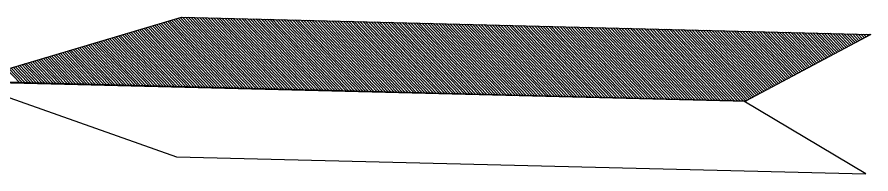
# Model space of a CAD drawing. Extents: x 2363427 to 2368559, y 6957299 to 6980140.
# Drawn here: x 2365359.5 to 2365402.25, y 6957881.48 to 6957889.32 of the extents above; entities that cross this region are included whole.
import ezdxf

# ---------------------------------------------------------------- set-up
doc = ezdxf.new("R2010")
doc.units = 0
doc.header["$LTSCALE"] = 5.6
doc.layers.add('1', color=7, linetype='Continuous', lineweight=13)

msp = doc.modelspace()

# ---------------------------------------------------------------- linework, layer by layer
at = {"layer": '1', "lineweight": 25}
for p, q in [((2365369.351, 6957885.796), (2365366.382, 6957888.918)), ((2365369.493, 6957885.792), (2365366.489, 6957888.95)), ((2365369.633, 6957885.788), (2365366.597, 6957888.982)), ((2365369.774, 6957885.785), (2365366.704, 6957889.013)), ((2365369.916, 6957885.782), (2365366.811, 6957889.044)), ((2365370.056, 6957885.779), (2365366.917, 6957889.077)), ((2365370.197, 6957885.774), (2365367.026, 6957889.109)), ((2365370.338, 6957885.77), (2365367.133, 6957889.14)), ((2365370.479, 6957885.768), (2365367.24, 6957889.171)), ((2365370.62, 6957885.763), (2365367.347, 6957889.203)), ((2365370.762, 6957885.76), (2365367.454, 6957889.235)), ((2365370.903, 6957885.757), (2365367.561, 6957889.268)), ((2365371.044, 6957885.753), (2365367.669, 6957889.3)), ((2365371.183, 6957885.749), (2365367.788, 6957889.319)), ((2365371.325, 6957885.746), (2365367.929, 6957889.316)), ((2365371.465, 6957885.742), (2365368.069, 6957889.312)), ((2365371.606, 6957885.739), (2365368.211, 6957889.308)), ((2365371.748, 6957885.734), (2365368.353, 6957889.305)), ((2365371.889, 6957885.732), (2365368.492, 6957889.301)), ((2365372.029, 6957885.728), (2365368.634, 6957889.297)), ((2365372.17, 6957885.724), (2365368.773, 6957889.294)), ((2365372.311, 6957885.721), (2365368.915, 6957889.291)), ((2365372.452, 6957885.717), (2365369.056, 6957889.288)), ((2365372.593, 6957885.714), (2365369.197, 6957889.284)), ((2365372.734, 6957885.71), (2365369.338, 6957889.281)), ((2365372.876, 6957885.706), (2365369.479, 6957889.276)), ((2365373.016, 6957885.703), (2365369.62, 6957889.272)), ((2365373.157, 6957885.699), (2365369.759, 6957889.27)), ((2365373.297, 6957885.695), (2365369.901, 6957889.267)), ((2365373.438, 6957885.692), (2365370.042, 6957889.264)), ((2365373.58, 6957885.688), (2365370.183, 6957889.259)), ((2365373.721, 6957885.685), (2365370.325, 6957889.257)), ((2365373.862, 6957885.682), (2365370.464, 6957889.253)), ((2365374.003, 6957885.677), (2365370.606, 6957889.248)), ((2365374.145, 6957885.674), (2365370.746, 6957889.246)), ((2365374.284, 6957885.67), (2365370.888, 6957889.242)), ((2365374.425, 6957885.666), (2365371.029, 6957889.239)), ((2365374.567, 6957885.664), (2365371.17, 6957889.235)), ((2365374.708, 6957885.659), (2365371.311, 6957889.231)), ((2365374.848, 6957885.656), (2365371.451, 6957889.227)), ((2365374.99, 6957885.652), (2365371.593, 6957889.224)), ((2365375.13, 6957885.648), (2365371.733, 6957889.22)), ((2365375.27, 6957885.645), (2365371.874, 6957889.218)), ((2365375.412, 6957885.642), (2365372.016, 6957889.213)), ((2365375.553, 6957885.638), (2365372.156, 6957889.209)), ((2365375.694, 6957885.635), (2365372.297, 6957889.207)), ((2365375.835, 6957885.63), (2365372.438, 6957889.202)), ((2365375.977, 6957885.628), (2365372.578, 6957889.198)), ((2365376.116, 6957885.624), (2365372.72, 6957889.196)), ((2365376.258, 6957885.62), (2365372.86, 6957889.193)), ((2365376.399, 6957885.618), (2365373.002, 6957889.19)), ((2365376.541, 6957885.613), (2365373.143, 6957889.185)), ((2365376.68, 6957885.609), (2365373.283, 6957889.182)), ((2365376.822, 6957885.607), (2365373.423, 6957889.178)), ((2365376.962, 6957885.602), (2365373.565, 6957889.174)), ((2365377.102, 6957885.599), (2365373.706, 6957889.172)), ((2365377.244, 6957885.596), (2365373.846, 6957889.168)), ((2365377.385, 6957885.591), (2365373.988, 6957889.165)), ((2365377.527, 6957885.589), (2365374.128, 6957889.161)), ((2365377.667, 6957885.585), (2365374.269, 6957889.158)), ((2365377.809, 6957885.581), (2365374.41, 6957889.154)), ((2365377.948, 6957885.579), (2365374.551, 6957889.151)), ((2365378.09, 6957885.574), (2365374.691, 6957889.147)), ((2365378.231, 6957885.571), (2365374.833, 6957889.143)), ((2365378.372, 6957885.568), (2365374.974, 6957889.14)), ((2365378.512, 6957885.564), (2365375.115, 6957889.136)), ((2365378.654, 6957885.561), (2365375.255, 6957889.132)), ((2365378.795, 6957885.556), (2365375.397, 6957889.129)), ((2365378.935, 6957885.553), (2365375.536, 6957889.125)), ((2365379.076, 6957885.55), (2365375.678, 6957889.122)), ((2365379.217, 6957885.546), (2365375.82, 6957889.119)), ((2365379.358, 6957885.542), (2365375.96, 6957889.115)), ((2365379.499, 6957885.539), (2365376.101, 6957889.11)), ((2365379.641, 6957885.535), (2365376.242, 6957889.109)), ((2365379.781, 6957885.531), (2365376.383, 6957889.104)), ((2365379.922, 6957885.528), (2365376.523, 6957889.101)), ((2365380.063, 6957885.524), (2365376.665, 6957889.097)), ((2365380.204, 6957885.521), (2365376.806, 6957889.094)), ((2365380.345, 6957885.517), (2365376.945, 6957889.092)), ((2365380.486, 6957885.513), (2365377.087, 6957889.086)), ((2365380.626, 6957885.511), (2365377.228, 6957889.083)), ((2365380.767, 6957885.506), (2365377.369, 6957889.079)), ((2365380.909, 6957885.502), (2365377.51, 6957889.077)), ((2365381.05, 6957885.499), (2365377.65, 6957889.072)), ((2365381.19, 6957885.495), (2365377.792, 6957889.07)), ((2365381.331, 6957885.492), (2365377.932, 6957889.066)), ((2365381.473, 6957885.489), (2365378.074, 6957889.062)), ((2365381.614, 6957885.485), (2365378.215, 6957889.059)), ((2365381.755, 6957885.481), (2365378.355, 6957889.055)), ((2365381.895, 6957885.478), (2365378.497, 6957889.052)), ((2365382.036, 6957885.474), (2365378.637, 6957889.048)), ((2365382.178, 6957885.471), (2365378.778, 6957889.044)), ((2365382.318, 6957885.467), (2365378.919, 6957889.041)), ((2365382.459, 6957885.464), (2365379.06, 6957889.037)), ((2365382.6, 6957885.461), (2365379.201, 6957889.035)), ((2365382.741, 6957885.456), (2365379.342, 6957889.03)), ((2365382.881, 6957885.455), (2365379.482, 6957889.027)), ((2365383.022, 6957885.45), (2365379.623, 6957889.023)), ((2365383.163, 6957885.445), (2365379.764, 6957889.02)), ((2365383.305, 6957885.443), (2365379.905, 6957889.016)), ((2365383.446, 6957885.439), (2365380.045, 6957889.012)), ((2365383.586, 6957885.434), (2365380.187, 6957889.009)), ((2365383.728, 6957885.432), (2365380.328, 6957889.006)), ((2365383.869, 6957885.428), (2365380.469, 6957889.002)), ((2365384.01, 6957885.424), (2365380.61, 6957888.998)), ((2365384.15, 6957885.421), (2365380.749, 6957888.995)), ((2365384.291, 6957885.417), (2365380.892, 6957888.992)), ((2365384.431, 6957885.414), (2365381.032, 6957888.988)), ((2365384.573, 6957885.411), (2365381.173, 6957888.986)), ((2365384.714, 6957885.406), (2365381.314, 6957888.981)), ((2365384.855, 6957885.403), (2365381.454, 6957888.978)), ((2365384.996, 6957885.4), (2365381.596, 6957888.974)), ((2365385.137, 6957885.396), (2365381.736, 6957888.971)), ((2365385.278, 6957885.393), (2365381.878, 6957888.967)), ((2365385.418, 6957885.389), (2365382.018, 6957888.964)), ((2365385.56, 6957885.386), (2365382.16, 6957888.96)), ((2365385.701, 6957885.382), (2365382.301, 6957888.957)), ((2365385.842, 6957885.379), (2365382.441, 6957888.954)), ((2365385.982, 6957885.375), (2365382.581, 6957888.949)), ((2365386.124, 6957885.37), (2365382.723, 6957888.946)), ((2365386.263, 6957885.367), (2365382.864, 6957888.943)), ((2365386.405, 6957885.364), (2365383.006, 6957888.939)), ((2365386.546, 6957885.36), (2365383.145, 6957888.935)), ((2365386.687, 6957885.357), (2365383.288, 6957888.931)), ((2365386.829, 6957885.353), (2365383.427, 6957888.928)), ((2365386.969, 6957885.349), (2365383.568, 6957888.924)), ((2365387.11, 6957885.346), (2365383.709, 6957888.921)), ((2365387.25, 6957885.342), (2365383.851, 6957888.919)), ((2365387.392, 6957885.339), (2365383.992, 6957888.915)), ((2365387.533, 6957885.335), (2365384.13, 6957888.912)), ((2365387.675, 6957885.331), (2365384.273, 6957888.908)), ((2365367.519, 6957885.841), (2365364.987, 6957888.503)), ((2365367.661, 6957885.839), (2365365.095, 6957888.535)), ((2365367.801, 6957885.834), (2365365.202, 6957888.567)), ((2365367.942, 6957885.83), (2365365.309, 6957888.599)), ((2365368.084, 6957885.827), (2365365.417, 6957888.631)), ((2365368.225, 6957885.823), (2365365.524, 6957888.663)), ((2365368.365, 6957885.82), (2365365.631, 6957888.695)), ((2365368.506, 6957885.816), (2365365.738, 6957888.727)), ((2365368.648, 6957885.813), (2365365.846, 6957888.759)), ((2365368.787, 6957885.808), (2365365.954, 6957888.79)), ((2365368.929, 6957885.807), (2365366.06, 6957888.822)), ((2365369.069, 6957885.802), (2365366.168, 6957888.854)), ((2365369.211, 6957885.799), (2365366.275, 6957888.885)), ((2365387.815, 6957885.328), (2365384.413, 6957888.905)), ((2365387.955, 6957885.324), (2365384.554, 6957888.9)), ((2365388.095, 6957885.32), (2365384.696, 6957888.898)), ((2365388.237, 6957885.317), (2365384.837, 6957888.893)), ((2365388.379, 6957885.313), (2365384.977, 6957888.89)), ((2365388.519, 6957885.31), (2365385.118, 6957888.887)), ((2365388.661, 6957885.306), (2365385.259, 6957888.882)), ((2365388.801, 6957885.303), (2365385.399, 6957888.879)), ((2365388.942, 6957885.3), (2365385.541, 6957888.876)), ((2365389.082, 6957885.297), (2365385.682, 6957888.872)), ((2365389.224, 6957885.292), (2365385.822, 6957888.868)), ((2365389.366, 6957885.289), (2365385.964, 6957888.865)), ((2365389.507, 6957885.285), (2365386.105, 6957888.862)), ((2365389.646, 6957885.282), (2365386.245, 6957888.858)), ((2365389.789, 6957885.278), (2365386.386, 6957888.855)), ((2365389.929, 6957885.275), (2365386.527, 6957888.85)), ((2365390.069, 6957885.271), (2365386.668, 6957888.848)), ((2365390.211, 6957885.267), (2365386.809, 6957888.844)), ((2365390.351, 6957885.264), (2365386.95, 6957888.841)), ((2365390.493, 6957885.261), (2365387.09, 6957888.837)), ((2365390.634, 6957885.257), (2365387.231, 6957888.833)), ((2365390.775, 6957885.255), (2365387.373, 6957888.83)), ((2365390.914, 6957885.25), (2365387.513, 6957888.826)), ((2365391.056, 6957885.247), (2365387.654, 6957888.822)), ((2365391.197, 6957885.242), (2365387.796, 6957888.82)), ((2365391.338, 6957885.24), (2365387.937, 6957888.816)), ((2365391.479, 6957885.236), (2365388.077, 6957888.812)), ((2365391.62, 6957885.232), (2365388.218, 6957888.808)), ((2365391.762, 6957885.228), (2365388.359, 6957888.806)), ((2365391.901, 6957885.224), (2365388.5, 6957888.801)), ((2365392.042, 6957885.222), (2365388.641, 6957888.798)), ((2365392.183, 6957885.217), (2365388.782, 6957888.795)), ((2365392.325, 6957885.215), (2365388.921, 6957888.791)), ((2365392.466, 6957885.211), (2365389.064, 6957888.788)), ((2365392.607, 6957885.207), (2365389.204, 6957888.784)), ((2365392.746, 6957885.203), (2365389.344, 6957888.78)), ((2365392.888, 6957885.2), (2365389.486, 6957888.777)), ((2365393.03, 6957885.197), (2365389.627, 6957888.773)), ((2365393.171, 6957885.193), (2365389.768, 6957888.77)), ((2365393.311, 6957885.189), (2365389.908, 6957888.767)), ((2365393.452, 6957885.185), (2365390.05, 6957888.763)), ((2365393.594, 6957885.182), (2365390.191, 6957888.759)), ((2365393.734, 6957885.178), (2365390.331, 6957888.755)), ((2365393.875, 6957885.175), (2365390.473, 6957888.752)), ((2365394.015, 6957885.172), (2365390.612, 6957888.749)), ((2365394.157, 6957885.167), (2365390.754, 6957888.746)), ((2365394.298, 6957885.165), (2365390.895, 6957888.743)), ((2365394.44, 6957885.16), (2365391.036, 6957888.739)), ((2365394.579, 6957885.156), (2365391.176, 6957888.734)), ((2365394.72, 6957885.154), (2365391.318, 6957888.732)), ((2365394.862, 6957885.149), (2365391.459, 6957888.727)), ((2365395.003, 6957885.147), (2365391.599, 6957888.724)), ((2365395.143, 6957885.143), (2365391.74, 6957888.722)), ((2365395.285, 6957885.139), (2365391.882, 6957888.718)), ((2365395.426, 6957885.136), (2365392.021, 6957888.714)), ((2365395.566, 6957885.132), (2365392.163, 6957888.71)), ((2365395.708, 6957885.127), (2365392.304, 6957888.707)), ((2365395.847, 6957885.126), (2365392.443, 6957888.703)), ((2365395.981, 6957885.13), (2365392.585, 6957888.699)), ((2365396.073, 6957885.178), (2365392.727, 6957888.696)), ((2365396.164, 6957885.226), (2365392.868, 6957888.693)), ((2365396.255, 6957885.275), (2365393.008, 6957888.689)), ((2365396.347, 6957885.323), (2365393.15, 6957888.686)), ((2365396.438, 6957885.371), (2365393.29, 6957888.682)), ((2365396.53, 6957885.421), (2365393.431, 6957888.678)), ((2365396.621, 6957885.468), (2365393.571, 6957888.674)), ((2365396.712, 6957885.517), (2365393.712, 6957888.672)), ((2365396.803, 6957885.566), (2365393.853, 6957888.668)), ((2365396.895, 6957885.614), (2365393.994, 6957888.664)), ((2365396.986, 6957885.663), (2365394.136, 6957888.66)), ((2365397.078, 6957885.712), (2365394.276, 6957888.657)), ((2365397.17, 6957885.76), (2365394.417, 6957888.654)), ((2365397.262, 6957885.809), (2365394.558, 6957888.65)), ((2365397.353, 6957885.856), (2365394.699, 6957888.646)), ((2365397.443, 6957885.905), (2365394.84, 6957888.644)), ((2365397.535, 6957885.954), (2365394.982, 6957888.64)), ((2365397.625, 6957886.002), (2365395.122, 6957888.635)), ((2365397.718, 6957886.051), (2365395.263, 6957888.633)), ((2365397.81, 6957886.1), (2365395.402, 6957888.629)), ((2365397.9, 6957886.148), (2365395.544, 6957888.625)), ((2365397.992, 6957886.196), (2365395.685, 6957888.623)), ((2365398.083, 6957886.246), (2365395.827, 6957888.618)), ((2365398.174, 6957886.294), (2365395.968, 6957888.616)), ((2365398.267, 6957886.343), (2365396.107, 6957888.612)), ((2365398.358, 6957886.391), (2365396.249, 6957888.608)), ((2365398.449, 6957886.44), (2365396.389, 6957888.605)), ((2365398.54, 6957886.487), (2365396.53, 6957888.601)), ((2365398.631, 6957886.536), (2365396.671, 6957888.597)), ((2365398.723, 6957886.585), (2365396.813, 6957888.594)), ((2365398.815, 6957886.634), (2365396.954, 6957888.59)), ((2365398.906, 6957886.683), (2365397.094, 6957888.586)), ((2365398.997, 6957886.73), (2365397.234, 6957888.584)), ((2365399.089, 6957886.779), (2365397.375, 6957888.579)), ((2365399.18, 6957886.828), (2365397.517, 6957888.576)), ((2365399.271, 6957886.877), (2365397.658, 6957888.573)), ((2365399.364, 6957886.926), (2365397.797, 6957888.57)), ((2365399.454, 6957886.974), (2365397.939, 6957888.566)), ((2365399.546, 6957887.021), (2365398.081, 6957888.561)), ((2365399.637, 6957887.069), (2365398.221, 6957888.559)), ((2365399.728, 6957887.119), (2365398.362, 6957888.555)), ((2365399.819, 6957887.167), (2365398.503, 6957888.551)), ((2365399.911, 6957887.216), (2365398.645, 6957888.549)), ((2365400.003, 6957887.264), (2365398.785, 6957888.545)), ((2365400.094, 6957887.313), (2365398.925, 6957888.542)), ((2365400.185, 6957887.361), (2365399.067, 6957888.538)), ((2365400.275, 6957887.41), (2365399.207, 6957888.535)), ((2365400.369, 6957887.458), (2365399.349, 6957888.53)), ((2365400.46, 6957887.508), (2365399.49, 6957888.528)), ((2365400.551, 6957887.556), (2365399.631, 6957888.523)), ((2365400.643, 6957887.604), (2365399.771, 6957888.52)), ((2365400.733, 6957887.652), (2365399.913, 6957888.517)), ((2365400.826, 6957887.702), (2365400.053, 6957888.513)), ((2365400.917, 6957887.75), (2365400.194, 6957888.51)), ((2365401.008, 6957887.799), (2365400.335, 6957888.506)), ((2365401.099, 6957887.847), (2365400.476, 6957888.502)), ((2365401.191, 6957887.896), (2365400.617, 6957888.499)), ((2365401.282, 6957887.944), (2365400.757, 6957888.496)), ((2365401.373, 6957887.993), (2365400.898, 6957888.491)), ((2365401.465, 6957888.042), (2365401.039, 6957888.488)), ((2365401.557, 6957888.091), (2365401.181, 6957888.485)), ((2365401.647, 6957888.139), (2365401.322, 6957888.481)), ((2365365.546, 6957885.892), (2365363.486, 6957888.058)), ((2365365.687, 6957885.888), (2365363.592, 6957888.09)), ((2365365.829, 6957885.885), (2365363.701, 6957888.122)), ((2365365.969, 6957885.881), (2365363.807, 6957888.153)), ((2365366.11, 6957885.877), (2365363.915, 6957888.185)), ((2365366.251, 6957885.874), (2365364.023, 6957888.217)), ((2365366.392, 6957885.87), (2365364.129, 6957888.249)), ((2365366.533, 6957885.867), (2365364.237, 6957888.281)), ((2365366.674, 6957885.863), (2365364.344, 6957888.313)), ((2365366.815, 6957885.859), (2365364.451, 6957888.344)), ((2365366.957, 6957885.856), (2365364.558, 6957888.376)), ((2365367.097, 6957885.852), (2365364.665, 6957888.408)), ((2365367.239, 6957885.849), (2365364.774, 6957888.439)), ((2365367.377, 6957885.845), (2365364.879, 6957888.472)), ((2365401.738, 6957888.187), (2365401.461, 6957888.479)), ((2365401.83, 6957888.235), (2365401.603, 6957888.474)), ((2365401.921, 6957888.283), (2365401.745, 6957888.472)), ((2365402.013, 6957888.334), (2365401.884, 6957888.468)), ((2365402.105, 6957888.381), (2365402.026, 6957888.463)), ((2365402.196, 6957888.429), (2365402.166, 6957888.46)), ((2365363.713, 6957885.937), (2365362.091, 6957887.645)), ((2365363.855, 6957885.934), (2365362.199, 6957887.675)), ((2365363.996, 6957885.931), (2365362.305, 6957887.708)), ((2365364.137, 6957885.926), (2365362.413, 6957887.74)), ((2365364.277, 6957885.925), (2365362.521, 6957887.771)), ((2365364.418, 6957885.92), (2365362.627, 6957887.803)), ((2365364.56, 6957885.917), (2365362.735, 6957887.835)), ((2365364.701, 6957885.913), (2365362.842, 6957887.867)), ((2365364.842, 6957885.909), (2365362.949, 6957887.899)), ((2365364.982, 6957885.905), (2365363.057, 6957887.931)), ((2365365.123, 6957885.903), (2365363.164, 6957887.962)), ((2365365.264, 6957885.899), (2365363.271, 6957887.994)), ((2365365.405, 6957885.896), (2365363.378, 6957888.026)), ((2365361.741, 6957885.988), (2365360.589, 6957887.198)), ((2365361.881, 6957885.983), (2365360.696, 6957887.23)), ((2365362.023, 6957885.981), (2365360.804, 6957887.262)), ((2365362.165, 6957885.976), (2365360.911, 6957887.294)), ((2365362.305, 6957885.973), (2365361.018, 6957887.325)), ((2365362.445, 6957885.971), (2365361.125, 6957887.358)), ((2365362.586, 6957885.966), (2365361.232, 6957887.391)), ((2365362.728, 6957885.963), (2365361.341, 6957887.421)), ((2365362.869, 6957885.959), (2365361.447, 6957887.454)), ((2365363.01, 6957885.955), (2365361.554, 6957887.484)), ((2365363.151, 6957885.953), (2365361.661, 6957887.516)), ((2365363.29, 6957885.949), (2365361.768, 6957887.548)), ((2365363.432, 6957885.946), (2365361.877, 6957887.581)), ((2365363.573, 6957885.942), (2365361.984, 6957887.613)), ((2365359.91, 6957886.034), (2365359.194, 6957886.785)), ((2365360.049, 6957886.03), (2365359.303, 6957886.817)), ((2365360.191, 6957886.027), (2365359.409, 6957886.849)), ((2365360.332, 6957886.023), (2365359.517, 6957886.88)), ((2365360.472, 6957886.02), (2365359.624, 6957886.912)), ((2365360.613, 6957886.017), (2365359.732, 6957886.944)), ((2365360.754, 6957886.013), (2365359.839, 6957886.975)), ((2365360.895, 6957886.009), (2365359.945, 6957887.007)), ((2365361.036, 6957886.006), (2365360.052, 6957887.039)), ((2365361.178, 6957886.002), (2365360.161, 6957887.072)), ((2365361.317, 6957885.999), (2365360.268, 6957887.102)), ((2365361.458, 6957885.995), (2365360.374, 6957887.135)), ((2365361.6, 6957885.992), (2365360.482, 6957887.166)), ((2365342.495, 6957886.458), (2365396.016, 6957885.121)), ((2365359.628, 6957886.042), (2365358.981, 6957886.722)), ((2365359.768, 6957886.038), (2365359.088, 6957886.753))]:
    msp.add_line(p, q, dxfattribs=at)
for points in [[(2365356.737, 6957886.056), (2365367.739, 6957889.321), (2365402.249, 6957888.458), (2365395.969, 6957885.122), (2365356.919, 6957886.11)], [(2365356.662, 6957886.15), (2365367.487, 6957882.34), (2365401.997, 6957881.478), (2365395.89, 6957885.123), (2365356.84, 6957886.087)]]:
    msp.add_lwpolyline(points, close=True, dxfattribs=at)

doc.saveas('drawing.dxf')
